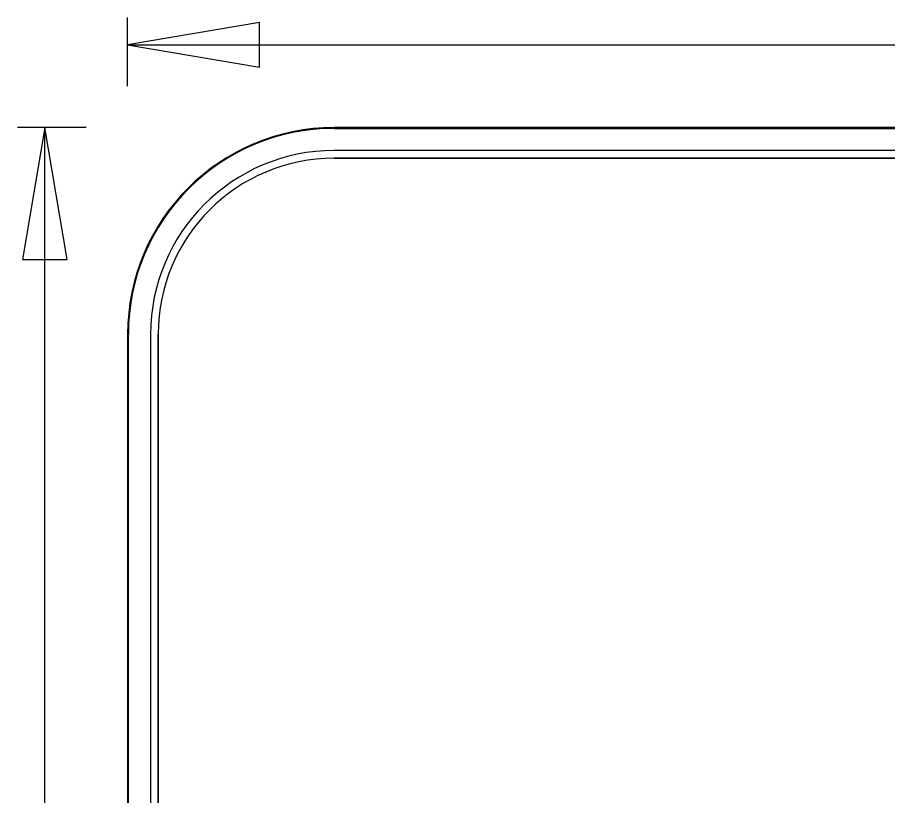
# Model space of a CAD drawing. Extents: x 0 to 770, y 0 to 495.
# Drawn here: x 587.13 to 633.39, y 432.83 to 474.2 of the extents above; entities that cross this region are included whole.
import ezdxf

# ---------------------------------------------------------------- set-up
doc = ezdxf.new("R2010")
doc.units = 0
for name, color, linetype in [('Dimension', 7, 'Continuous'), ('GSBWFill', 7, 'Continuous'), ('GSColorFill', 7, 'Continuous'), ('GSDims', 7, 'Continuous'), ('GSOutline', 7, 'Continuous')]:
    doc.layers.add(name, color=color, linetype=linetype)

msp = doc.modelspace()

# ---------------------------------------------------------------- linework, layer by layer
at = {"layer": 'Dimension'}
for points in [[(592.99, 472.74), (600.007, 471.551), (600.007, 473.929)], [(588.596, 468.346), (587.408, 461.33), (589.785, 461.33)]]:
    msp.add_lwpolyline(points, close=True, dxfattribs=at)
at = {"layer": 'GSBWFill'}
for p, q in [((738.224, 468.346), (603.974, 468.346)), ((738.224, 467.126), (603.974, 467.126)), ((603.974, 466.719), (738.224, 466.719)), ((592.99, 457.362), (592.99, 401.221)), ((594.21, 457.362), (594.21, 401.221)), ((594.617, 401.221), (594.617, 457.362))]:
    msp.add_line(p, q, dxfattribs=at)
for radius in [10.984, 9.764, 9.357]:
    msp.add_arc((603.974, 457.362), radius, 90, 180, dxfattribs=at)
at = {"layer": 'GSColorFill'}
for p, q in [((738.224, 468.346), (603.974, 468.346)), ((738.224, 468.346), (603.974, 468.346)), ((603.974, 468.306), (738.224, 468.306)), ((738.224, 467.126), (603.974, 467.126)), ((603.974, 466.719), (738.224, 466.719)), ((592.99, 457.362), (592.99, 401.221)), ((592.99, 457.362), (592.99, 401.221)), ((593.031, 401.221), (593.031, 457.362)), ((594.21, 457.362), (594.21, 401.221)), ((594.617, 401.221), (594.617, 457.362))]:
    msp.add_line(p, q, dxfattribs=at)
for radius in [10.984, 10.984, 10.943, 9.764, 9.357]:
    msp.add_arc((603.974, 457.362), radius, 90, 180, dxfattribs=at)
at = {"layer": 'GSDims'}
for p, q in [((592.99, 470.543), (592.99, 474.205)), ((592.99, 472.74), (749.208, 472.74)), ((590.793, 468.346), (587.132, 468.346)), ((588.596, 390.237), (588.596, 468.346))]:
    msp.add_line(p, q, dxfattribs=at)
at = {"layer": 'GSOutline'}
for p, q in [((738.224, 468.346), (603.974, 468.346)), ((738.224, 467.126), (603.974, 467.126)), ((738.224, 466.719), (603.974, 466.719)), ((592.99, 457.362), (592.99, 401.221)), ((594.21, 457.362), (594.21, 401.221)), ((594.617, 457.362), (594.617, 401.221))]:
    msp.add_line(p, q, dxfattribs=at)
for radius in [10.984, 9.764, 9.357]:
    msp.add_arc((603.974, 457.362), radius, 90, 180, dxfattribs=at)

doc.saveas('drawing.dxf')
